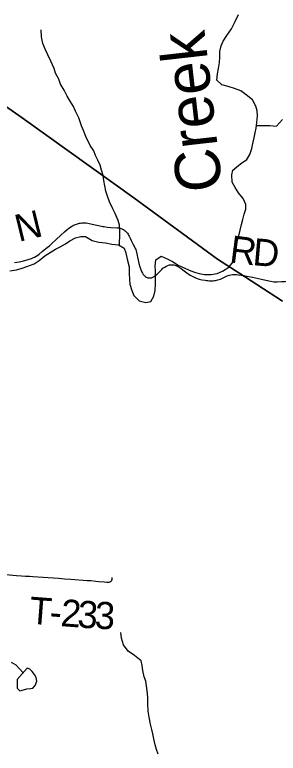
# Model space of a CAD drawing. Extents: x 1451455 to 1749751, y 218250 to 574981.
# Drawn here: x 1601288 to 1604198, y 286670 to 294842 of the extents above; entities that cross this region are included whole.
import ezdxf

# ---------------------------------------------------------------- set-up
doc = ezdxf.new("R2010")
doc.units = 0
for name, color, linetype in [('GM_X_Minor_Lake', 7, 'Continuous'), ('GM_X_Minor_River', 7, 'Continuous'), ('GM_X_Minor_River_Text', 7, 'Continuous'), ('GM_X_Township', 7, 'Continuous'), ('GM_X_Township_Road', 7, 'Continuous'), ('GM_X_Township_Road_Text', 7, 'Continuous')]:
    doc.layers.add(name, color=color, linetype=linetype)

msp = doc.modelspace()

# ---------------------------------------------------------------- linework, layer by layer
at = {"layer": 'GM_X_Minor_Lake'}
for points in [[(1601315.4, 287485.5), (1601314.2, 287391.4), (1601343.8, 287359), (1601384, 287370.5), (1601420.2, 287384), (1601460.2, 287385.5), (1601488.3, 287389.1), (1601512.7, 287418.8), (1601531.3, 287466.6), (1601523.8, 287506.8), (1601504.3, 287543.1), (1601480.7, 287575.4), (1601452.9, 287599.8), (1601425.1, 287612.2)], [(1601425.1, 287612.2), (1601315.4, 287485.5)]]:
    msp.add_lwpolyline(points, dxfattribs=at)
at = {"layer": 'GM_X_Minor_River'}
for points in [[(1602556.5, 291912), (1602559.8, 291859.9), (1602580.9, 291789.5), (1602604.3, 291737.2), (1602663.6, 291676.3), (1602737.4, 291657.3), (1602789.6, 291670.6), (1602824.4, 291728.2), (1602837.2, 291792.1), (1602842.1, 291864.1), (1602841.1, 291940.2), (1602841.9, 292008.3), (1602838.6, 292060.4), (1602847.5, 292130.3), (1602906.1, 292169.6), (1602971.8, 292142.7), (1603029.4, 292111.9), (1603093, 292073), (1603158.7, 292042.1), (1603216.4, 292017.4), (1603272.1, 291992.6), (1603326, 291977.9), (1603383.9, 291969.1), (1603455.9, 291966.1), (1603522.2, 291979.3), (1603584.5, 292004.5), (1603651.2, 292049.6), (1603704, 292113), (1603716.7, 292166.9), (1603729.9, 292254.8), (1603742.7, 292320.7), (1603761.7, 292396.5), (1603776.5, 292460.4), (1603791.3, 292520.2), (1603806, 292578.1), (1603822.8, 292633.9), (1603839.5, 292691.8), (1603842.1, 292741.8), (1603811, 292808.2), (1603759.7, 292871), (1603724.4, 292929.5), (1603689.2, 292990), (1603686.2, 293070.1), (1603696.9, 293122), (1603781.8, 293191), (1603852.5, 293240.1), (1603885.3, 293297.7), (1603908.1, 293361.5), (1603918.8, 293419.4), (1603931.6, 293479.3), (1603944.4, 293537.1), (1603955, 293589), (1603963.8, 293651), (1603968.8, 293725), (1603965.5, 293779.1), (1603950.1, 293831.3), (1603915, 293899.8), (1603843.6, 293954.8), (1603784.1, 293999.6), (1603716.4, 294024.6), (1603646.6, 294047.5), (1603574.8, 294066.5), (1603521.4, 294119.2), (1603526.3, 294187.2), (1603537.1, 294249.1), (1603548, 294315), (1603554.7, 294373), (1603553.5, 294437), (1603566.3, 294496.9), (1603589, 294550.6), (1603629.8, 294612.2), (1603682.8, 294685.5), (1603721.9, 294769), (1603758.9, 294846.6)], [(1602444.2, 292289.5), (1602443.6, 292325.9), (1602448.4, 292387.9), (1602447.1, 292437.9), (1602444, 292512.1), (1602428.7, 292566.3), (1602395.6, 292642.8), (1602370.3, 292695.2), (1602335.2, 292771.7), (1602312, 292836.1), (1602294.7, 292888.4), (1602281.4, 292948.6), (1602272.2, 293008.8), (1602262.9, 293065), (1602247.6, 293123.2), (1602230.3, 293179.5), (1602205, 293233.9), (1602179.6, 293284.3), (1602160.3, 293336.6), (1602121, 293397.1), (1602072.2, 293495.9), (1602047, 293560.3), (1602023.7, 293614.6), (1601994.8, 293703.1), (1601959.7, 293775.6), (1601936.3, 293828), (1601901, 293884.5), (1601867.7, 293943), (1601832.5, 294007.5), (1601793.4, 294076), (1601776, 294130.3), (1601738.9, 294196.9), (1601721.5, 294247.1), (1601684.5, 294329.7), (1601653.4, 294400.2), (1601626.1, 294454.6), (1601596.9, 294523), (1601581.8, 294597.3), (1601578.8, 294675.4)], [(1603959.1, 293618), (1604051.5, 293615.8), (1604105.5, 293617.1), (1604179.5, 293610.1), (1604244.5, 293683.3)], [(1601234.6, 292009.6), (1601306.7, 292018.6), (1601369.1, 292039.8), (1601421.3, 292055.2), (1601501.8, 292086.1), (1601558.3, 292123.4), (1601621, 292174.6), (1601677.5, 292211.9), (1601738, 292247.1), (1601788.4, 292274.5), (1601846.9, 292305.8), (1601897.3, 292339.1), (1601957.8, 292372.4), (1602018.1, 292387.6), (1602068.1, 292386.9), (1602143.6, 292345.9), (1602217.4, 292326.9), (1602289.4, 292317.9), (1602359.3, 292305), (1602433.2, 292296), (1602494.8, 292259.1), (1602516.2, 292206.8), (1602529.3, 292136.6), (1602550.2, 292052.2), (1602553.3, 291980.1), (1602556.5, 291912)], [(1602870.3, 286659.9), (1602853, 286712.2), (1602839.6, 286762.5), (1602822.5, 286830.8), (1602813.1, 286882.9), (1602801.7, 286933.2), (1602786.4, 286991.4), (1602771.4, 287069.7), (1602762.2, 287135.9), (1602757.3, 287218.1), (1602756.2, 287292.2), (1602751.1, 287362.3), (1602743.8, 287416.5), (1602734.4, 287466.7), (1602719, 287517), (1602701.9, 287587.3), (1602696.5, 287639.4), (1602685.2, 287693.6), (1602609.9, 287752.7), (1602540.4, 287799.6), (1602487.2, 287868.4), (1602466.2, 287942.8), (1602458.9, 288005)], [(1601247.7, 287676.6), (1601299.4, 287647.9), (1601379.9, 287560.1)]]:
    msp.add_lwpolyline(points, dxfattribs=at)
at = {"layer": 'GM_X_Township'}
for points in [[(1604246.9, 291674.3), (1603824.5, 291947.2), (1603528.5, 292137.9), (1602602.7, 292817), (1601394.7, 293683), (1600610.2, 294234.4), (1599978, 294706.1), (1599672.7, 294920.8), (1599650.8, 294936.2), (1599477.3, 295062.2), (1597811.6, 296271), (1597690.5, 296358.8), (1597022.5, 296743.2), (1595312.3, 297797.4), (1594641.2, 298223.9), (1593950, 298648.9), (1592247, 299664.8), (1592192.9, 299699.9), (1592113.6, 299751.5), (1591256.4, 300309.1), (1590229.7, 300950.3), (1587883.4, 302474), (1586874.4, 303098.7)], [(1586874.4, 303098.7), (1587883.4, 302474), (1590229.7, 300950.3), (1591256.4, 300309.1), (1592113.6, 299751.5), (1592192.9, 299699.9), (1592247, 299664.8), (1593950, 298648.9), (1594641.2, 298223.9), (1595312.3, 297797.4), (1597022.5, 296743.2), (1597690.5, 296358.8), (1597811.6, 296271), (1599477.3, 295062.2), (1599650.8, 294936.2), (1599672.7, 294920.8), (1599978, 294706.1), (1600610.2, 294234.4), (1601394.7, 293683), (1602602.7, 292817), (1603528.5, 292137.9), (1603824.5, 291947.2), (1604246.9, 291674.3)]]:
    msp.add_lwpolyline(points, dxfattribs=at)
at = {"layer": 'GM_X_Township_Road'}
for points in [[(1601283.5, 292101.2), (1601335.4, 292108.6), (1601354, 292112.1), (1601373.9, 292116.8), (1601437.2, 292134.3), (1601471.4, 292145.7), (1601495.7, 292155.2), (1601507.1, 292160.7), (1601524, 292170.2), (1601540.8, 292181.8), (1601556.4, 292193.7), (1601594.4, 292224.9), (1601645.9, 292265.1), (1601671.2, 292285.3), (1601698.5, 292309.2), (1601746.2, 292353.5), (1601797.6, 292403.9), (1601835.4, 292440.2), (1601865.5, 292465.5), (1601886.6, 292481), (1601902.2, 292491.8), (1601919.7, 292502.3), (1601932.9, 292510), (1601945.6, 292516.1), (1601957.9, 292521.7), (1601969.9, 292525.9), (1601981, 292529.5), (1601991.8, 292532.6), (1602002.5, 292535), (1602014.2, 292537.2), (1602027, 292538.9), (1602036.9, 292539.8), (1602047.1, 292540.6), (1602057.5, 292540.5), (1602067, 292539.9), (1602077.6, 292538.9), (1602095.4, 292536.3), (1602143.2, 292525.9), (1602194.1, 292513.8), (1602245.5, 292502.9), (1602260, 292500.2), (1602274.5, 292497.9), (1602306.9, 292493.1), (1602349.3, 292489.1), (1602417.8, 292484.6), (1602430.8, 292483.4), (1602440.4, 292481.9), (1602451.7, 292479.7), (1602462.3, 292476.5), (1602477.3, 292470.4), (1602489, 292464.6), (1602498.1, 292459.2), (1602507.9, 292451.7), (1602515.3, 292445.4), (1602526.5, 292433.6), (1602533.1, 292424.7), (1602539.7, 292415), (1602545.8, 292404.2), (1602552.1, 292391.9), (1602561.6, 292371), (1602574.2, 292344.3), (1602593.7, 292306.4), (1602607.6, 292280.4), (1602618.9, 292256.8), (1602624.4, 292243.1), (1602629.2, 292229.1), (1602638, 292197.6), (1602659.1, 292091.4), (1602668.6, 292053.2), (1602678.9, 292021.9), (1602687.9, 292000.9), (1602697.2, 291983.1), (1602706.3, 291969.6), (1602711.6, 291963), (1602717, 291956.9), (1602721.8, 291952.6), (1602726.6, 291948.3), (1602733.3, 291943.2), (1602740.3, 291939.2), (1602748.8, 291935), (1602757.2, 291932.2), (1602765, 291930.5), (1602771, 291929.8), (1602778, 291929.8), (1602785.6, 291930.5), (1602796.8, 291932.7), (1602804.3, 291935.2), (1602811.8, 291938.5), (1602818.8, 291941.7), (1602826.5, 291945.9), (1602835.9, 291951.7), (1602846.4, 291960), (1602860.7, 291972.1), (1602881.7, 291993.1), (1602911.3, 292023.6), (1602924.9, 292036.3), (1602944, 292050.6), (1602960.2, 292060.1), (1602977.4, 292068.4), (1602987.2, 292071.6), (1602997.1, 292074.1), (1603006, 292075.7), (1603014.9, 292076.4), (1603024.4, 292076.4), (1603033.6, 292075.7), (1603043.7, 292074.2), (1603056.1, 292072), (1603065.5, 292069.1), (1603075.6, 292065.2), (1603082.9, 292061.6), (1603090.9, 292056.6), (1603104.9, 292047.3), (1603125.2, 292033.4), (1603157.6, 292009.8), (1603189, 291986.3), (1603224.1, 291962.4), (1603255.4, 291944.5), (1603276, 291934.5), (1603303.4, 291923.6), (1603314, 291920.2), (1603325.3, 291916.7), (1603340.4, 291912.9), (1603357.3, 291909.6), (1603392.9, 291903.5), (1603407.5, 291901.2), (1603422.2, 291899.8), (1603437, 291898.6), (1603451.6, 291898.4), (1603466.3, 291898.3), (1603481.1, 291899.3), (1603494.3, 291900.6), (1603507.2, 291902.5), (1603532.7, 291908.5), (1603560.6, 291918), (1603590.8, 291931), (1603635.3, 291951.9), (1603647.2, 291956.8), (1603659.8, 291961.3), (1603675.8, 291965.1), (1603691.7, 291967.9), (1603706.3, 291968.9), (1603721.1, 291969), (1603738.1, 291967.6), (1603757, 291965.3), (1603818.5, 291955.1), (1603829.5, 291953.2)], [(1603829.5, 291953.2), (1603915.4, 291938.9), (1603947.6, 291932.7), (1604014.7, 291917.2), (1604094.4, 291897.4), (1604116.8, 291893), (1604149.3, 291888.4), (1604168.1, 291886.9), (1604188.5, 291886.8), (1604234.4, 291888.7), (1604273.6, 291892), (1604291, 291893.7)], [(1602360.2, 288613.1), (1602359.8, 288603), (1602359.4, 288595.6), (1602358.6, 288590.1), (1602357.2, 288584.8), (1602355.5, 288579.5), (1602352.9, 288575.2), (1602349.8, 288571.3), (1602346.4, 288567.8), (1602343.3, 288565.7), (1602339, 288563.1), (1602333.3, 288561.3), (1602328.6, 288560.3), (1602322.1, 288560), (1602315.5, 288560), (1602304.3, 288560.4), (1602277.8, 288562.6), (1602217.5, 288568.2), (1602182.3, 288571.7), (1602127.2, 288576.5), (1602086.6, 288579), (1601906.8, 288592.8), (1601838.1, 288598), (1601772.6, 288602.7), (1601602.6, 288614.8), (1601488.3, 288622.1), (1601451.4, 288624.3), (1601407.6, 288627.3), (1601360.7, 288630.8), (1601305.6, 288634.7), (1601190.3, 288643.4)]]:
    msp.add_lwpolyline(points, dxfattribs=at)

# ---------------------------------------------------------------- texts
at = {"layer": 'GM_X_Minor_River_Text'}
msp.add_text('Creek', height=499.9, rotation=96.4632, dxfattribs=at).set_placement((1603584, 292909.2))
at = {"layer": 'GM_X_Township_Road_Text'}
for s, rotation, p in [('N', 13.63699, (1601331.3, 292327.6)), ('R', 352.83287, (1603651.7, 292104)), ('D', 355.07315, (1603908.7, 292072)), ('T', 355.58585, (1601440.6, 288104.3)), ('2', 355.65826, (1601787.6, 288077.5)), ('3', 355.90595, (1601973.3, 288063.4)), ('3', 357.35566, (1602165.9, 288049.7)), ('-', 355.60019, (1601664.5, 288087))]:
    msp.add_text(s, height=300, rotation=rotation, dxfattribs=at).set_placement(p)

doc.saveas('drawing.dxf')
